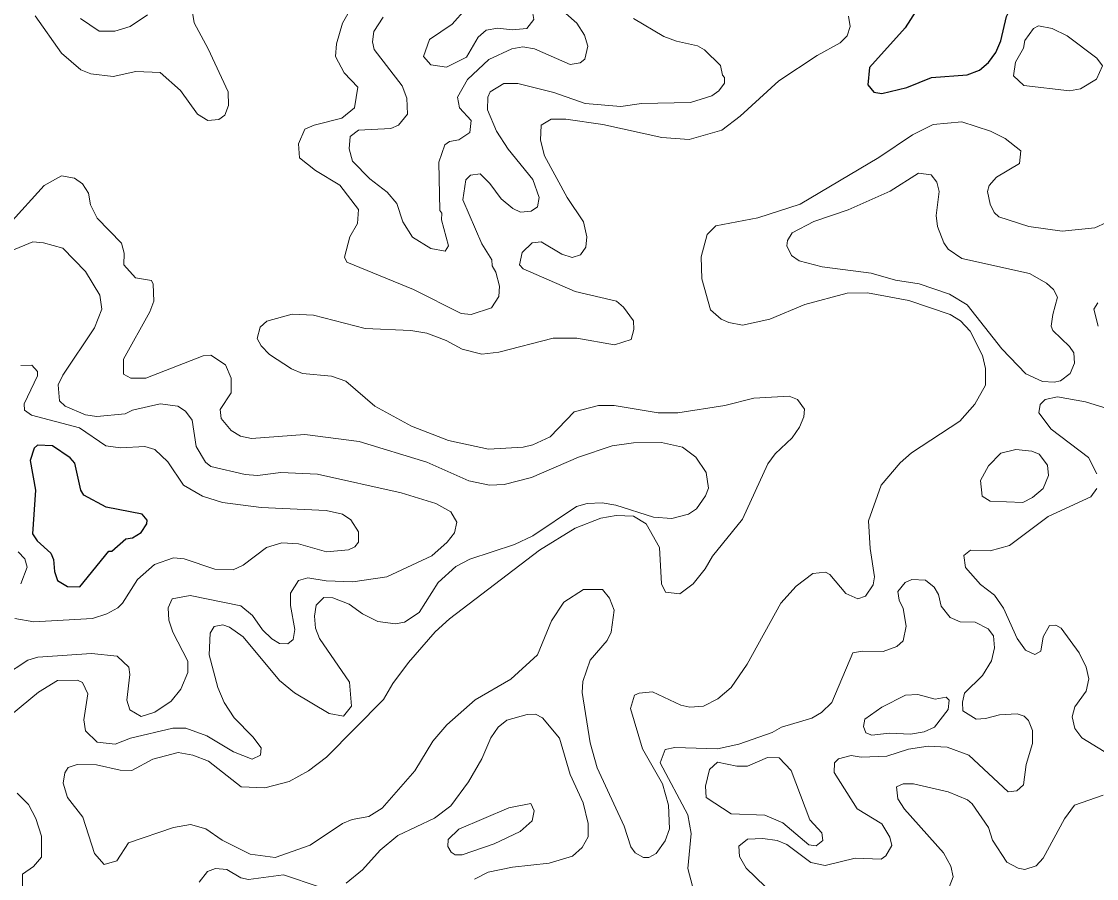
# Model space of a CAD drawing. Extents: x 763.2 to 816.8, y 7896.5 to 7952.7.
# Drawn here: x 797.738 to 801.261, y 7943.803 to 7946.613 of the extents above; entities that cross this region are included whole.
import ezdxf

# ---------------------------------------------------------------- set-up
doc = ezdxf.new("R2010")
doc.units = 0
doc.header["$LTSCALE"] = 0.064
doc.layers.add('1', color=7, linetype='Continuous', lineweight=25)
doc.layers.add('2', color=7, linetype='Continuous', lineweight=13)

msp = doc.modelspace()

# ---------------------------------------------------------------- linework, layer by layer
at = {"layer": '1'}
msp.add_lwpolyline([(800.8341, 7946.7545), (800.8213, 7946.683), (800.7726, 7946.6564), (800.6938, 7946.664), (800.6763, 7946.6585), (800.6338, 7946.592), (800.5165, 7946.4618), (800.511, 7946.4047), (800.5316, 7946.3805), (800.5574, 7946.3769), (800.6387, 7946.3959), (800.7201, 7946.4293), (800.8368, 7946.4374), (800.8777, 7946.4528), (800.9065, 7946.4786), (800.9304, 7946.5114), (800.9476, 7946.5493), (800.9662, 7946.6287), (801.044, 7946.787), (801.0564, 7946.802), (801.0809, 7946.8136), (801.1448, 7946.8168), (801.1958, 7946.7841), (801.266, 7946.7142)], dxfattribs=at)
msp.add_lwpolyline([(798.0247, 7944.8759), (798.0338, 7944.8765), (798.0796, 7944.9168), (798.1017, 7944.9202), (798.1306, 7944.9374), (798.1488, 7944.9658), (798.15, 7944.9782), (798.134, 7944.9978), (798.0159, 7945.0207), (797.9424, 7945.0602), (797.9323, 7945.0767), (797.9125, 7945.1644), (797.897, 7945.1822), (797.8391, 7945.2211), (797.791, 7945.2241), (797.7799, 7945.2144), (797.766, 7945.1733), (797.7841, 7945.0766), (797.7743, 7944.9334), (797.7896, 7944.9102), (797.8344, 7944.8693), (797.8434, 7944.8492), (797.8461, 7944.8094), (797.856, 7944.7802), (797.8883, 7944.7605), (797.9291, 7944.759)], close=True, dxfattribs=at)
at = {"layer": '2'}
for points in [[(799.2347, 7946.5615), (799.2602, 7946.5836), (799.2988, 7946.5901), (799.3454, 7946.5854), (799.3937, 7946.5891), (799.4174, 7946.619), (799.4134, 7946.6387), (799.3444, 7946.6917), (799.2456, 7946.8261), (799.2361, 7946.8302), (799.1792, 7946.8211), (799.1715, 7946.8046), (799.1732, 7946.7757), (799.2007, 7946.7269), (799.1943, 7946.6535), (799.1498, 7946.6042), (799.0752, 7946.5532), (799.0549, 7946.498), (799.0796, 7946.4704), (799.1306, 7946.4624), (799.1963, 7946.4957)], [(801.1722, 7946.3849), (801.2085, 7946.3921), (801.2607, 7946.4235), (801.2809, 7946.4668), (801.262, 7946.4928), (801.1646, 7946.5656), (801.1157, 7946.5891), (801.0704, 7946.5984), (801.0539, 7946.5893), (801.0256, 7946.5498), (801.021, 7946.5248), (800.995, 7946.4787), (800.989, 7946.4349), (801.0225, 7946.403)], [(800.7748, 7945.8661), (800.7602, 7945.8873), (800.7393, 7945.9405), (800.7357, 7945.977), (800.7457, 7946.0556), (800.7373, 7946.0857), (800.7186, 7946.1104), (800.6776, 7946.1154), (800.5851, 7946.0564), (800.4465, 7945.9954), (800.3348, 7945.9574), (800.2635, 7945.9199), (800.248, 7945.8949), (800.2461, 7945.8768), (800.2613, 7945.8453), (800.2868, 7945.8284), (800.362, 7945.8085), (800.5221, 7945.7881), (800.6017, 7945.7651), (800.6799, 7945.7521), (800.7785, 7945.7192), (800.8364, 7945.6841), (800.9502, 7945.5401), (801.0288, 7945.4577), (801.0833, 7945.4321), (801.1225, 7945.4299), (801.1432, 7945.4351), (801.174, 7945.4592), (801.189, 7945.493), (801.1861, 7945.5262), (801.1723, 7945.5473), (801.1174, 7945.5996), (801.1121, 7945.6135), (801.1173, 7945.6516), (801.1332, 7945.7091), (801.1201, 7945.7341), (801.0974, 7945.7548), (801.0408, 7945.7868), (800.8192, 7945.8358)], [(800.9128, 7945.0404), (800.8865, 7945.0563), (800.8804, 7945.1085), (800.9071, 7945.156), (800.9478, 7945.1972), (800.9961, 7945.2097), (801.0492, 7945.2037), (801.0733, 7945.194), (801.1004, 7945.1584), (801.1034, 7945.1249), (801.0856, 7945.082), (801.0508, 7945.0518), (801.0198, 7945.0358)], [(800.732, 7944.3913), (800.7686, 7944.3979), (800.7782, 7944.3878), (800.775, 7944.357), (800.7301, 7944.2994), (800.6964, 7944.2846), (800.651, 7944.2765), (800.5812, 7944.2794), (800.5243, 7944.2731), (800.5052, 7944.2805), (800.4976, 7944.3021), (800.5012, 7944.3258), (800.5572, 7944.3654), (800.6345, 7944.4045), (800.6751, 7944.4062)], [(800.1739, 7944.0116), (800.2328, 7943.9854), (800.3179, 7943.9137), (800.3423, 7943.91), (800.364, 7943.9284), (800.361, 7943.9535), (800.3212, 7943.9954), (800.26, 7944.1575), (800.2205, 7944.1993), (800.183, 7944.2004), (800.1172, 7944.1712), (800.0824, 7944.1712), (800.0187, 7944.1853), (799.9925, 7944.1602), (799.9798, 7944.1063), (799.9814, 7944.0691), (800.0639, 7944.0156)], [(799.3352, 7944.0351), (799.4075, 7944.049), (799.4175, 7944.0248), (799.4112, 7943.9928), (799.3721, 7943.9573), (799.2871, 7943.9173), (799.1817, 7943.8805), (799.159, 7943.8807), (799.146, 7943.8893), (799.1354, 7943.9087), (799.136, 7943.9308), (799.1717, 7943.9651)]]:
    msp.add_lwpolyline(points, close=True, dxfattribs=at)
for points in [[(799.1141, 7945.9622), (799.1152, 7945.9847), (799.1089, 7945.9934), (799.1055, 7946.1514), (799.125, 7946.2086), (799.1405, 7946.219), (799.1716, 7946.2242), (799.2074, 7946.2492), (799.212, 7946.2877), (799.1731, 7946.3291), (799.1665, 7946.3646), (799.2, 7946.4222), (799.2693, 7946.4879), (799.3444, 7946.5229), (799.3809, 7946.5293), (799.4196, 7946.5232), (799.5357, 7946.472), (799.5692, 7946.4773), (799.5838, 7946.4891), (799.5934, 7946.5321), (799.5825, 7946.5675), (799.5583, 7946.607), (799.3778, 7946.7667)], [(798.2855, 7946.7226), (798.3035, 7946.6083), (798.3501, 7946.5231), (798.4152, 7946.3818), (798.4167, 7946.3371), (798.4048, 7946.3056), (798.3846, 7946.2912), (798.349, 7946.2882), (798.3148, 7946.3083), (798.2591, 7946.3867), (798.1927, 7946.4456), (798.1128, 7946.4488), (798.0388, 7946.4327), (797.9656, 7946.4407), (797.9327, 7946.4536), (797.8693, 7946.5083), (797.7829, 7946.6307)], [(799.28, 7945.8118), (799.2926, 7945.7904), (799.304, 7945.7454), (799.3026, 7945.7106), (799.278, 7945.6743), (799.2111, 7945.6526), (799.179, 7945.6552), (799.0227, 7945.7343), (798.8044, 7945.8235), (798.7966, 7945.84), (798.8137, 7945.9063), (798.8386, 7945.9503), (798.8422, 7945.9968), (798.7817, 7946.0758), (798.7014, 7946.1245), (798.6487, 7946.1654), (798.6457, 7946.212), (798.6667, 7946.2598), (798.6967, 7946.2732), (798.7881, 7946.2953), (798.8293, 7946.3298), (798.8406, 7946.3973), (798.7957, 7946.4447), (798.767, 7946.4981), (798.7703, 7946.5393), (798.7895, 7946.6069), (798.8304, 7946.6784)], [(797.931, 7946.6226), (797.993, 7946.5806), (798.0438, 7946.5805), (798.0943, 7946.5959), (798.1511, 7946.634)], [(798.9234, 7946.6262), (798.8924, 7946.5795), (798.8887, 7946.5453), (798.894, 7946.5206), (798.9851, 7946.402), (799.0003, 7946.3611), (799.0034, 7946.3084), (798.973, 7946.2726), (798.9484, 7946.2618), (798.8419, 7946.2566), (798.8152, 7946.2352), (798.8113, 7946.1952), (798.8231, 7946.155), (798.8792, 7946.0971), (798.9364, 7946.0527), (798.968, 7946.0163), (798.9881, 7945.9555)], [(799.7437, 7946.6226), (799.8424, 7946.5637), (799.8843, 7946.5476), (799.9528, 7946.5329), (799.9765, 7946.5195), (800.0287, 7946.4681), (800.035, 7946.4364), (800.042, 7946.4289), (800.042, 7946.4103), (800.0232, 7946.3856), (800.0001, 7946.3689), (799.9304, 7946.3471), (799.7694, 7946.3437), (799.7019, 7946.3339), (799.5853, 7946.3438), (799.4828, 7946.3801), (799.3644, 7946.4094), (799.3181, 7946.4093), (799.274, 7946.3819), (799.2666, 7946.3643), (799.265, 7946.3232), (799.2946, 7946.2534), (799.3327, 7946.1937), (799.4138, 7946.0945), (799.4342, 7946.0353), (799.4288, 7946.0048), (799.4078, 7945.9908), (799.373, 7945.9875), (799.3476, 7945.9995), (799.3098, 7946.031), (799.273, 7946.0812), (799.241, 7946.1128), (799.2097, 7946.1088)], [(799.4392, 7946.2239), (799.4411, 7946.2729), (799.4737, 7946.2927), (799.5217, 7946.2928), (799.6431, 7946.275), (799.8368, 7946.2327), (799.9259, 7946.2257), (800.033, 7946.2562), (800.0931, 7946.3027), (800.2203, 7946.418), (800.345, 7946.5007), (800.4212, 7946.5424), (800.4436, 7946.5652), (800.453, 7946.5959), (800.4478, 7946.6297)], [(800.9616, 7946.2288), (800.9139, 7946.253), (800.8194, 7946.2841), (800.7253, 7946.2744), (800.6582, 7946.2409), (800.5473, 7946.1667), (800.2893, 7946.0139), (800.1507, 7945.9691), (800.0136, 7945.9429), (799.9848, 7945.9146), (799.9651, 7945.8407), (799.967, 7945.7688), (799.9963, 7945.6673), (800.0308, 7945.6369), (800.0559, 7945.6255), (800.1007, 7945.6176), (800.1901, 7945.6371), (800.3052, 7945.6847), (800.444, 7945.7225), (800.5107, 7945.7226), (800.6454, 7945.6975), (800.7811, 7945.6521), (800.8151, 7945.6314), (800.8463, 7945.5972), (800.8867, 7945.5178), (800.897, 7945.4753), (800.8968, 7945.42), (800.8621, 7945.3581), (800.8124, 7945.3029), (800.6547, 7945.1982), (800.6175, 7945.1654), (800.5551, 7945.0928), (800.5136, 7944.9755), (800.5189, 7944.8853), (800.5335, 7944.7926), (800.529, 7944.7655), (800.5038, 7944.7286), (800.4785, 7944.7204), (800.4391, 7944.7376), (800.3873, 7944.8004), (800.3727, 7944.8071), (800.3316, 7944.8037), (800.2767, 7944.7621), (800.2267, 7944.7058), (800.1164, 7944.5059), (800.0635, 7944.4292), (800.0199, 7944.3919), (799.9733, 7944.3686), (799.9279, 7944.3651), (799.8986, 7944.3721), (799.8062, 7944.4157), (799.762, 7944.4113), (799.7471, 7944.4039), (799.7332, 7944.3611), (799.7732, 7944.228), (799.8381, 7944.1142), (799.8581, 7944.0439), (799.8613, 7943.9664), (799.8469, 7943.9272), (799.818, 7943.885), (799.7938, 7943.8723), (799.7763, 7943.8723), (799.7491, 7943.8877), (799.7346, 7943.9073), (799.7134, 7943.9755), (799.6249, 7944.1663), (799.6019, 7944.2484), (799.5755, 7944.4134), (799.5777, 7944.4487), (799.6016, 7944.5189), (799.6571, 7944.5832), (799.6702, 7944.6106), (799.6806, 7944.6827), (799.6653, 7944.7222), (799.6415, 7944.7507), (799.5796, 7944.7512), (799.5154, 7944.7091), (799.4746, 7944.6481), (799.4284, 7944.5364), (799.3421, 7944.4571), (799.2249, 7944.3893), (799.1318, 7944.3075), (799.0858, 7944.2531), (799.0265, 7944.1564), (798.9202, 7944.0335), (798.8764, 7944.0068), (798.8217, 7943.9966), (798.7899, 7943.9837), (798.6842, 7943.9123), (798.5698, 7943.8721), (798.4875, 7943.8836), (798.3951, 7943.9288), (798.3426, 7943.9667), (798.2922, 7943.9803), (798.2358, 7943.971)], [(800.9036, 7946.0553), (800.9093, 7946.0753), (800.9336, 7946.1025), (801.0082, 7946.1469), (801.0132, 7946.1886), (800.9616, 7946.2288)], [(799.5869, 7945.8727), (799.5901, 7945.9063), (799.5798, 7945.9555), (799.5258, 7946.0354), (799.4521, 7946.1719), (799.4392, 7946.2239)], [(797.6975, 7945.9484), (797.8123, 7946.0746), (797.8687, 7946.1067), (797.9122, 7946.0986), (797.9382, 7946.0806), (797.958, 7946.0493), (797.9646, 7946.0117), (797.9862, 7945.9684), (798.0661, 7945.8864), (798.0748, 7945.853), (798.0734, 7945.8144), (798.1115, 7945.7721), (798.1641, 7945.7637), (798.1699, 7945.7516), (798.1715, 7945.6958), (798.1584, 7945.6611), (798.0723, 7945.506), (798.0724, 7945.4566), (798.0965, 7945.4434), (798.1451, 7945.4433), (798.3337, 7945.5171), (798.3584, 7945.5187), (798.407, 7945.4868), (798.425, 7945.4434), (798.425, 7945.3951), (798.3893, 7945.3407), (798.3923, 7945.3109), (798.4252, 7945.2717), (798.4559, 7945.2538), (798.4915, 7945.246), (798.6669, 7945.259), (798.8444, 7945.2363), (799.066, 7945.1686), (799.2034, 7945.1065), (799.2717, 7945.0931), (799.3198, 7945.0949), (799.4097, 7945.1173), (799.5637, 7945.184), (799.6741, 7945.2211), (799.7438, 7945.2312), (799.8351, 7945.2327), (799.9042, 7945.2178), (799.9474, 7945.1845), (799.9821, 7945.1344), (799.9896, 7945.0828), (799.9798, 7945.0577), (799.9499, 7945.0146), (799.9239, 7944.9979), (799.8688, 7944.9833), (799.8095, 7944.9879), (799.6854, 7945.0269), (799.6404, 7945.0352)], [(799.2097, 7946.1088), (799.1944, 7946.093), (799.1848, 7946.0279), (799.2462, 7945.8833), (799.2791, 7945.8312), (799.28, 7945.8118)], [(801.332, 7945.9714), (801.255, 7945.9363), (801.1482, 7945.9248), (801.0388, 7945.941), (800.9404, 7945.9721), (800.9251, 7945.9867), (800.9121, 7946.0138), (800.9036, 7946.0553)], [(798.9881, 7945.9555), (799.0195, 7945.9057), (799.0791, 7945.8688), (799.1266, 7945.8592), (799.1378, 7945.8771), (799.1141, 7945.9622)], [(798.4711, 7945.1277), (798.3589, 7945.1542), (798.3408, 7945.1677), (798.3107, 7945.2199), (798.2969, 7945.3061), (798.2759, 7945.3355), (798.2502, 7945.3513), (798.1924, 7945.3593), (798.1023, 7945.3386), (798.0775, 7945.3269), (797.985, 7945.3182), (797.948, 7945.3228), (797.8816, 7945.352), (797.8623, 7945.3686), (797.8586, 7945.4213), (797.8738, 7945.4529), (797.9772, 7945.6079), (798.0009, 7945.6699), (797.9942, 7945.715), (797.9481, 7945.7928), (797.8733, 7945.869), (797.8098, 7945.8869), (797.7756, 7945.8898), (797.7038, 7945.8603)], [(797.9385, 7944.0049), (797.8887, 7944.0689), (797.8747, 7944.1156), (797.8797, 7944.1497), (797.8907, 7944.167), (797.9201, 7944.177), (797.9836, 7944.1765), (798.0619, 7944.1587), (798.0991, 7944.158), (798.1688, 7944.1941), (798.251, 7944.217), (798.2996, 7944.2073), (798.3507, 7944.1885), (798.458, 7944.1039), (798.5354, 7944.1003), (798.6157, 7944.1219), (798.6786, 7944.1568), (798.7377, 7944.2013), (798.9246, 7944.3898), (798.9547, 7944.4428), (799.0057, 7944.5118), (799.094, 7944.6115), (799.141, 7944.6551), (799.4358, 7944.8793), (799.552, 7944.9513), (799.6366, 7944.9841), (799.6872, 7944.9928), (799.7436, 7944.9912), (799.7849, 7944.9656), (799.8288, 7944.888), (799.8352, 7944.7692), (799.8486, 7944.7418), (799.8952, 7944.7369), (799.9391, 7944.7698), (799.9789, 7944.819), (800.0028, 7944.8597), (800.1012, 7944.9814), (800.1836, 7945.1621), (800.2083, 7945.195), (800.264, 7945.2476), (800.288, 7945.2825), (800.3017, 7945.3167), (800.3035, 7945.3417), (800.2814, 7945.374), (800.2535, 7945.384), (800.1382, 7945.3774), (800.0432, 7945.3539), (799.8892, 7945.3298), (799.8242, 7945.3301), (799.68, 7945.3543), (799.6292, 7945.3539), (799.5493, 7945.3328), (799.4707, 7945.2516), (799.4136, 7945.2248), (799.3823, 7945.2173), (799.2688, 7945.2103), (799.1373, 7945.2387), (799.0161, 7945.2856), (798.8959, 7945.3512), (798.8009, 7945.4341), (798.7544, 7945.4495), (798.6594, 7945.4586), (798.6224, 7945.4744), (798.5511, 7945.5208), (798.5235, 7945.5497), (798.5107, 7945.5737), (798.5199, 7945.611), (798.542, 7945.6302), (798.6255, 7945.6533), (798.6946, 7945.6502), (798.8639, 7945.6066), (799.0134, 7945.5992), (799.0667, 7945.5908), (799.1296, 7945.5673), (799.1824, 7945.538), (799.2468, 7945.5221), (799.3027, 7945.5287), (799.4808, 7945.5747), (799.5583, 7945.5747), (799.6814, 7945.5532), (799.7363, 7945.57), (799.7447, 7945.6025), (799.7431, 7945.6315), (799.7106, 7945.676), (799.6878, 7945.6956), (799.5519, 7945.7277), (799.3822, 7945.8014), (799.3704, 7945.8154), (799.3786, 7945.8554), (799.4113, 7945.8866), (799.4415, 7945.8899), (799.5092, 7945.8495), (799.5422, 7945.8394), (799.5704, 7945.8479), (799.5869, 7945.8727)], [(801.2664, 7945.6134), (801.2519, 7945.6692), (801.2648, 7945.6908)], [(797.7362, 7945.4846), (797.7718, 7945.4861), (797.7902, 7945.465), (797.7904, 7945.4507), (797.7467, 7945.3598), (797.7483, 7945.338), (797.7704, 7945.322), (797.9281, 7945.2806), (798.0149, 7945.2212), (798.0623, 7945.2149), (798.1418, 7945.2196), (798.175, 7945.2094), (798.2175, 7945.1691), (798.2684, 7945.0923), (798.3311, 7945.0565), (798.397, 7945.0356), (798.5234, 7945.0193), (798.7367, 7945.0094), (798.7902, 7944.9973), (798.8168, 7944.9791), (798.8424, 7944.9394), (798.8421, 7944.906), (798.8299, 7944.8906), (798.8092, 7944.8803), (798.738, 7944.8746), (798.6453, 7944.9007), (798.5915, 7944.9037), (798.5407, 7944.8879), (798.4645, 7944.8303), (798.4322, 7944.8155), (798.3717, 7944.8174), (798.2712, 7944.8513), (798.2356, 7944.8541), (798.1741, 7944.8326), (798.118, 7944.7838), (798.069, 7944.7058), (798.0535, 7944.6904), (798.0175, 7944.6708), (797.9709, 7944.656), (797.778, 7944.6447), (797.7158, 7944.6558)], [(801.2614, 7945.1301), (801.2346, 7945.1838), (801.1126, 7945.2767), (801.0716, 7945.3298), (801.0761, 7945.3575), (801.0921, 7945.3737), (801.1334, 7945.3823), (801.2248, 7945.3661), (801.3274, 7945.3347)], [(799.0956, 7945.0322), (798.982, 7945.068), (798.7084, 7945.129), (798.588, 7945.134), (798.5112, 7945.1245), (798.4711, 7945.1277)], [(801.2864, 7944.2199), (801.2123, 7944.2649), (801.1898, 7944.2955), (801.1815, 7944.3337), (801.1893, 7944.366), (801.2269, 7944.4177), (801.2352, 7944.458), (801.2266, 7944.4962), (801.2044, 7944.5436), (801.1454, 7944.6236), (801.1277, 7944.6343), (801.1064, 7944.6325), (801.086, 7944.5961), (801.0786, 7944.5489), (801.0589, 7944.538), (801.0276, 7944.5514), (801.0004, 7944.5903), (800.9555, 7944.6894), (800.9264, 7944.7325), (800.8808, 7944.7672), (800.831, 7944.8227), (800.8262, 7944.862), (800.8476, 7944.8792), (800.9125, 7944.8779), (800.976, 7944.8945), (801.1019, 7944.9903), (801.2424, 7945.0549), (801.2613, 7945.0819)], [(797.6789, 7944.467), (797.7589, 7944.5191), (797.7919, 7944.5291), (797.9672, 7944.541), (798.0511, 7944.5326), (798.0902, 7944.496), (798.0931, 7944.4724), (798.0832, 7944.3875), (798.0932, 7944.3559), (798.1299, 7944.334), (798.1746, 7944.3483), (798.2283, 7944.3852), (798.2605, 7944.4242), (798.2835, 7944.4785), (798.2834, 7944.516), (798.2342, 7944.6106), (798.2211, 7944.65), (798.2184, 7944.6902), (798.2314, 7944.7197), (798.291, 7944.7314), (798.4573, 7944.697), (798.4946, 7944.6653), (798.528, 7944.6187), (798.5585, 7944.5886), (798.5838, 7944.574), (798.6106, 7944.5725), (798.6285, 7944.5872), (798.6335, 7944.6191), (798.6191, 7944.6987), (798.6194, 7944.7387), (798.6454, 7944.7805), (798.6764, 7944.7891), (798.7359, 7944.7793), (798.8235, 7944.7761), (798.9352, 7944.7927), (799.0824, 7944.8614), (799.1332, 7944.9055), (799.1575, 7944.9366), (799.1643, 7944.9718), (799.1445, 7945.0056), (799.0956, 7945.0322)], [(799.6404, 7945.0352), (799.5919, 7945.0322), (799.5565, 7945.0226), (799.4138, 7944.9269), (799.3539, 7944.8987), (799.2074, 7944.8498)], [(797.736, 7944.7688), (797.7562, 7944.8241), (797.7495, 7944.8508), (797.7271, 7944.8745)], [(799.2074, 7944.8498), (799.1608, 7944.8263), (799.1039, 7944.7742), (799.041, 7944.6758), (798.9927, 7944.6442), (798.9641, 7944.638), (798.9058, 7944.6459), (798.855, 7944.6712), (798.8118, 7944.7031), (798.758, 7944.7239), (798.7293, 7944.7246), (798.7041, 7944.6989), (798.6978, 7944.6635), (798.7013, 7944.6245), (798.715, 7944.5899), (798.8126, 7944.4475), (798.8195, 7944.3682), (798.793, 7944.3358), (798.7467, 7944.344), (798.6327, 7944.4124), (798.584, 7944.4527), (798.4641, 7944.5951), (798.4194, 7944.6272), (798.3975, 7944.6345), (798.3694, 7944.6292), (798.3562, 7944.6072), (798.3529, 7944.537), (798.3812, 7944.4295), (798.4018, 7944.3805), (798.435, 7944.3306), (798.4964, 7944.2676), (798.5232, 7944.2314), (798.5217, 7944.2076), (798.4937, 7944.1942), (798.4323, 7944.2185), (798.3456, 7944.2716), (798.2771, 7944.2959), (798.2336, 7944.2958), (798.0956, 7944.2637), (798.0446, 7944.2436), (797.9859, 7944.2505), (797.9482, 7944.2875), (797.9421, 7944.3232), (797.9549, 7944.4086), (797.9382, 7944.4455), (797.9215, 7944.4537), (797.8555, 7944.452), (797.7935, 7944.4139), (797.7048, 7944.3406)], [(800.1746, 7943.777), (800.113, 7943.8376), (800.0905, 7943.8756), (800.0886, 7943.9096), (800.1171, 7943.9328), (800.1678, 7943.9344), (800.2138, 7943.9275), (800.2459, 7943.9144), (800.3251, 7943.8554), (800.3717, 7943.8459), (800.4695, 7943.8703), (800.5549, 7943.8672), (800.5706, 7943.8782), (800.5905, 7943.9111), (800.5831, 7943.9387), (800.5576, 7943.9824), (800.477, 7944.0323), (800.4006, 7944.1505), (800.4024, 7944.1823), (800.4158, 7944.1952), (800.4568, 7944.207), (800.4892, 7944.2008), (800.574, 7944.2039), (800.6447, 7944.2269), (800.7088, 7944.2367), (800.7719, 7944.2335), (800.8422, 7944.2079), (800.9714, 7944.0874), (800.9997, 7944.0906), (801.0214, 7944.1106), (801.0302, 7944.1767), (801.0512, 7944.2459), (801.051, 7944.2886), (801.0382, 7944.3217), (801.0232, 7944.3354), (801.0013, 7944.3435), (800.9428, 7944.3403), (800.8975, 7944.3274), (800.8667, 7944.3257), (800.8228, 7944.3533), (800.8213, 7944.3809), (800.8281, 7944.4107), (800.8869, 7944.4687), (800.9162, 7944.5173), (800.9262, 7944.56), (800.9231, 7944.5993), (800.9055, 7944.622), (800.8632, 7944.6433), (800.814, 7944.6447), (800.7807, 7944.6591), (800.7518, 7944.6965), (800.7425, 7944.7342), (800.7284, 7944.7585), (800.7005, 7944.7809), (800.6557, 7944.7835), (800.6336, 7944.7737), (800.6095, 7944.7446), (800.6143, 7944.7159), (800.6272, 7944.6888), (800.637, 7944.6303), (800.6276, 7944.583), (800.606, 7944.5634), (800.5615, 7944.5476), (800.4926, 7944.5491), (800.4628, 7944.5436), (800.3939, 7944.3805), (800.3599, 7944.3479), (800.3276, 7944.3288), (800.229, 7944.299), (800.1983, 7944.2822), (800.0889, 7944.2436), (800.0185, 7944.2287), (799.8786, 7944.2332), (799.8478, 7944.2258), (799.8304, 7944.1831), (799.9212, 7944.0125), (799.932, 7943.9507), (799.9221, 7943.8357), (799.9374, 7943.7787)], [(798.8023, 7943.788), (798.8551, 7943.8321), (798.9132, 7943.8966), (798.9713, 7943.9447), (799.0917, 7944.0015), (799.1453, 7944.0418), (799.2033, 7944.12), (799.2464, 7944.1952), (799.2761, 7944.2642), (799.2999, 7944.2997), (799.3289, 7944.3221), (799.3955, 7944.3415), (799.4229, 7944.3416), (799.4452, 7944.3296), (799.5013, 7944.2631), (799.5355, 7944.1447), (799.5786, 7944.0511), (799.5949, 7943.9836), (799.5951, 7943.9402), (799.5752, 7943.9052), (799.5436, 7943.8767), (799.467, 7943.854), (799.3473, 7943.8405), (799.2672, 7943.8244), (799.2228, 7943.8012)], [(800.6314, 7944.031), (800.6092, 7944.065), (800.6053, 7944.1041), (800.6274, 7944.1135), (800.6608, 7944.1135), (800.7746, 7944.0874)], [(797.7241, 7944.0832), (797.761, 7944.0462), (797.7846, 7944.0005), (797.8037, 7943.9427), (797.8041, 7943.8739), (797.7773, 7943.8425), (797.7418, 7943.8173), (797.7413, 7943.7646)], [(800.7746, 7944.0874), (800.8376, 7944.061), (800.8532, 7944.0483), (800.9065, 7943.9701), (800.9204, 7943.929), (800.9674, 7943.8574), (801.004, 7943.8374), (801.0256, 7943.8326), (801.0634, 7943.8455), (801.0856, 7943.8704), (801.1556, 7943.9995), (801.1882, 7944.0435), (801.2831, 7944.077)], [(800.7784, 7943.7752), (800.7916, 7943.8086), (800.7833, 7943.8442), (800.7599, 7943.8873), (800.6314, 7944.031)], [(798.2358, 7943.971), (798.0891, 7943.9202), (798.0506, 7943.8611), (798.0093, 7943.8493), (797.9773, 7943.8849), (797.9385, 7944.0049)], [(798.3201, 7943.7914), (798.3476, 7943.8268), (798.374, 7943.8358), (798.4105, 7943.8328), (798.4566, 7943.8055), (798.4817, 7943.7998), (798.5966, 7943.816), (798.7135, 7943.7764)]]:
    msp.add_lwpolyline(points, dxfattribs=at)

doc.saveas('drawing.dxf')
